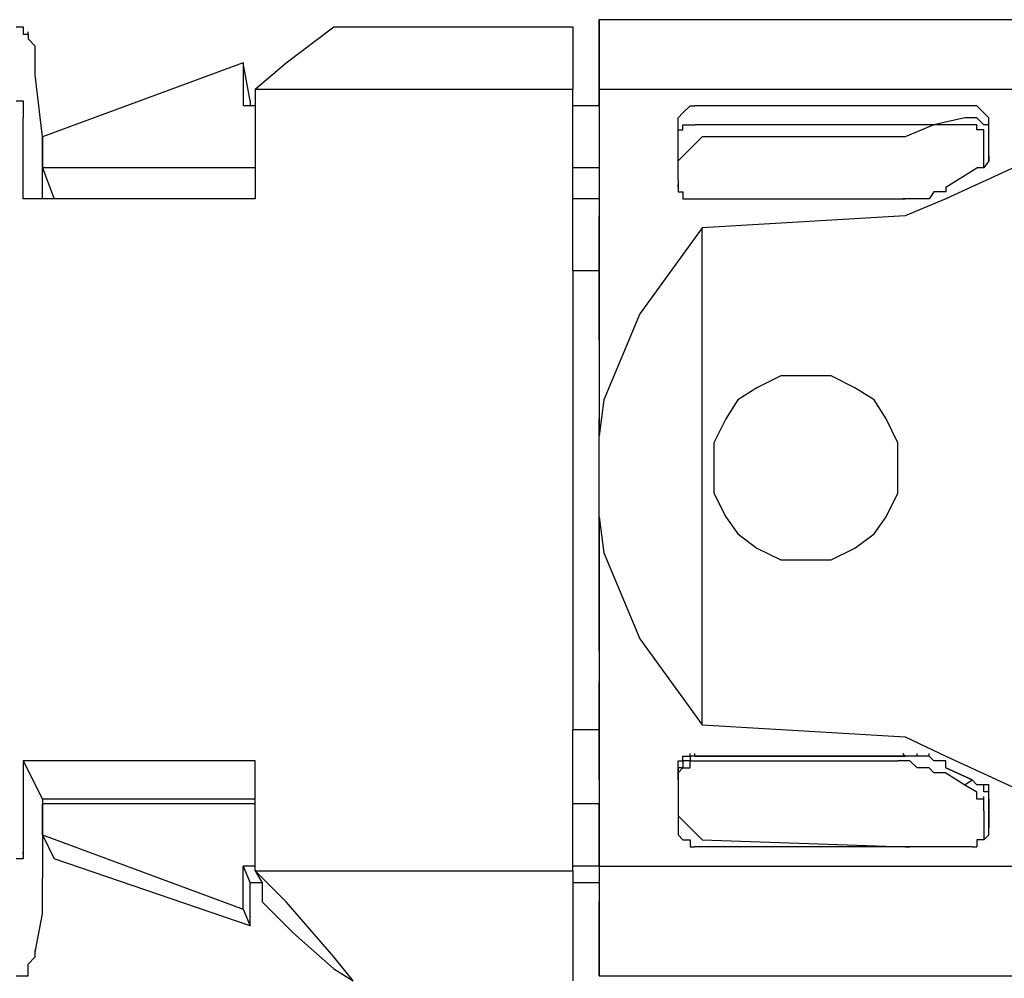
# Model space of a CAD drawing. Header units: millimetres. Extents: x 1114507 to 93926427, y 174473 to 817039.
# Tile 441 of 483: x 2220054 to 2221118, y 764902 to 765939. Entities that reach past the tile are written whole.
import ezdxf

# ---------------------------------------------------------------- set-up
doc = ezdxf.new("R2010")
doc.units = ezdxf.units.MM
doc.styles.add('Суннат', font='ariali.ttf', dxfattribs={"height": 250})

msp = doc.modelspace()

# ---------------------------------------------------------------- linework, layer by layer
at = {"color": 7, "linetype": 'Continuous', "lineweight": -2, "elevation": -2718483}
for points in [[(2220680.4, 765938.6), (2221308.3, 765938.6), (2221308.3, 765938.6)], [(2220680.4, 765938.6), (2220680.4, 765930.8), (2220680.4, 765930.8)], [(2220680.4, 765905), (2220680.4, 765938.6), (2220680.4, 765938.6)], [(2220049.9, 765930.8), (2220057.6, 765930.8), (2220057.6, 765930.8)], [(2220057.6, 765930.8), (2220057.6, 765923.1), (2220057.6, 765923.1)], [(2220062.8, 765923.1), (2220062.8, 765925.6), (2220062.8, 765925.6)], [(2220341.9, 765892), (2220393.5, 765930.8), (2220393.5, 765930.8)], [(2220393.5, 765930.8), (2220414.2, 765930.8), (2220414.2, 765930.8)], [(2220414.2, 765930.8), (2220651.9, 765930.8), (2220651.9, 765930.8)], [(2220651.9, 765930.8), (2220651.9, 765892), (2220651.9, 765892)], [(2220680.4, 765930.8), (2220680.4, 765892), (2220680.4, 765892)], [(2220057.6, 765923.1), (2220062.8, 765923.1), (2220062.8, 765923.1)], [(2220062.8, 765923.1), (2220062.8, 765917.9), (2220062.8, 765917.9)], [(2220062.8, 765917.9), (2220070.5, 765910.1), (2220070.5, 765910.1)], [(2220070.5, 765879.1), (2220070.5, 765910.1), (2220070.5, 765910.1)], [(2220680.4, 765845.5), (2220680.4, 765905), (2220680.4, 765905)], [(2220295.4, 765892), (2220078.3, 765811.9), (2220078.3, 765811.9)], [(2220295.4, 765892), (2220295.4, 765845.5), (2220295.4, 765845.5)], [(2220303.1, 765850.7), (2220295.4, 765892), (2220295.4, 765892)], [(2220308.3, 765863.6), (2220341.9, 765892), (2220341.9, 765892)], [(2220651.9, 765892), (2220651.9, 765863.6), (2220651.9, 765863.6)], [(2220680.4, 765892), (2220680.4, 765863.6), (2220680.4, 765863.6)], [(2220078.3, 765811.9), (2220070.5, 765879.1), (2220070.5, 765879.1)], [(2220308.3, 765863.6), (2220651.9, 765863.6), (2220651.9, 765863.6)], [(2220308.3, 765863.6), (2220308.3, 765845.5), (2220308.3, 765845.5)], [(2220651.9, 765845.5), (2220651.9, 765863.6), (2220651.9, 765863.6)], [(2220680.4, 765863.6), (2220680.4, 765488.9), (2220680.4, 765488.9)], [(2220680.4, 765863.6), (2221313.5, 765863.6), (2221313.5, 765863.6)], [(2221313.5, 765863.6), (2221055.1, 765744.8), (2221055.1, 765744.8)], [(2220049.9, 765850.7), (2220057.6, 765850.7), (2220057.6, 765850.7)], [(2220057.6, 765850.7), (2220057.6, 765845.5), (2220057.6, 765845.5)], [(2220303.1, 765850.7), (2220303.1, 765845.5), (2220303.1, 765845.5)], [(2220057.6, 765845.5), (2220057.6, 765837.8), (2220057.6, 765837.8)], [(2220303.1, 765845.5), (2220295.4, 765845.5), (2220295.4, 765845.5)], [(2220308.3, 765845.5), (2220303.1, 765845.5), (2220303.1, 765845.5)], [(2220308.3, 765845.5), (2220308.3, 765778.3), (2220308.3, 765778.3)], [(2220680.4, 765845.5), (2220651.9, 765845.5), (2220651.9, 765845.5)], [(2220651.9, 765778.3), (2220651.9, 765845.5), (2220651.9, 765845.5)], [(2220680.4, 765845.5), (2220677.8, 765845.5), (2220677.8, 765845.5)], [(2220680.4, 765845.5), (2220680.4, 765778.3), (2220680.4, 765778.3)], [(2220770.8, 765837.8), (2220778.6, 765845.5), (2220778.6, 765845.5)], [(2220778.6, 765845.5), (2220783.7, 765845.5), (2220783.7, 765845.5)], [(2221083.5, 765845.5), (2220783.7, 765845.5), (2220783.7, 765845.5)], [(2221088.6, 765845.5), (2221083.5, 765845.5), (2221083.5, 765845.5)], [(2221096.4, 765837.8), (2221088.6, 765845.5), (2221088.6, 765845.5)], [(2220057.6, 765837.8), (2220057.6, 765832.6), (2220057.6, 765832.6)], [(2220057.6, 765744.8), (2220057.6, 765832.6), (2220057.6, 765832.6)], [(2220765.6, 765832.6), (2220770.8, 765837.8), (2220770.8, 765837.8)], [(2220765.6, 765824.9), (2220765.6, 765832.6), (2220765.6, 765832.6)], [(2221075.7, 765832.6), (2221042.1, 765824.9), (2221042.1, 765824.9)], [(2221083.5, 765832.6), (2221075.7, 765832.6), (2221075.7, 765832.6)], [(2221088.6, 765832.6), (2221083.5, 765832.6), (2221083.5, 765832.6)], [(2221096.4, 765824.9), (2221088.6, 765832.6), (2221088.6, 765832.6)], [(2221101.6, 765832.6), (2221096.4, 765837.8), (2221096.4, 765837.8)], [(2221101.6, 765824.9), (2221101.6, 765832.6), (2221101.6, 765832.6)], [(2220765.6, 765811.9), (2220765.6, 765824.9), (2220765.6, 765824.9)], [(2220765.6, 765819.7), (2220770.8, 765819.7), (2220770.8, 765819.7)], [(2220765.6, 765811.9), (2220765.6, 765819.7), (2220765.6, 765819.7)], [(2220770.8, 765819.7), (2220770.8, 765824.9), (2220770.8, 765824.9)], [(2220770.8, 765824.9), (2220778.6, 765824.9), (2220778.6, 765824.9)], [(2220778.6, 765824.9), (2220783.7, 765824.9), (2220783.7, 765824.9)], [(2221042.1, 765824.9), (2220783.7, 765824.9), (2220783.7, 765824.9)], [(2221042.1, 765824.9), (2221011.1, 765811.9), (2221011.1, 765811.9)], [(2221075.7, 765824.9), (2221042.1, 765824.9), (2221042.1, 765824.9)], [(2221083.5, 765824.9), (2221075.7, 765824.9), (2221075.7, 765824.9)], [(2221088.6, 765824.9), (2221083.5, 765824.9), (2221083.5, 765824.9)], [(2221088.6, 765819.7), (2221088.6, 765824.9), (2221088.6, 765824.9)], [(2221096.4, 765819.7), (2221088.6, 765819.7), (2221088.6, 765819.7)], [(2221101.6, 765824.9), (2221096.4, 765824.9), (2221096.4, 765824.9)], [(2221096.4, 765811.9), (2221096.4, 765819.7), (2221096.4, 765819.7)], [(2221101.6, 765819.7), (2221101.6, 765824.9), (2221101.6, 765824.9)], [(2221101.6, 765804.2), (2221101.6, 765824.9), (2221101.6, 765824.9)], [(2221101.6, 765804.2), (2221101.6, 765819.7), (2221101.6, 765819.7)], [(2220078.3, 765811.9), (2220078.3, 765778.3), (2220078.3, 765778.3)], [(2220078.3, 765773.2), (2220078.3, 765811.9), (2220078.3, 765811.9)], [(2220791.5, 765811.9), (2220765.6, 765786.1), (2220765.6, 765786.1)], [(2220765.6, 765786.1), (2220765.6, 765811.9), (2220765.6, 765811.9)], [(2221011.1, 765811.9), (2220791.5, 765811.9), (2220791.5, 765811.9)], [(2221096.4, 765804.2), (2221096.4, 765811.9), (2221096.4, 765811.9)], [(2221096.4, 765804.2), (2221096.4, 765806.8), (2221096.4, 765806.8)], [(2221096.4, 765778.3), (2221096.4, 765804.2), (2221096.4, 765804.2)], [(2221101.6, 765804.2), (2221101.6, 765806.8), (2221101.6, 765806.8)], [(2221101.6, 765791.3), (2221101.6, 765804.2), (2221101.6, 765804.2)], [(2221101.6, 765791.3), (2221101.6, 765804.2), (2221101.6, 765804.2)], [(2220765.6, 765765.4), (2220765.6, 765786.1), (2220765.6, 765786.1)], [(2221101.6, 765786.1), (2221096.4, 765778.3), (2221096.4, 765778.3)], [(2221101.6, 765786.1), (2221101.6, 765791.3), (2221101.6, 765791.3)], [(2221101.6, 765791.3), (2221101.6, 765786.1), (2221101.6, 765786.1)], [(2220078.3, 765778.3), (2220091.2, 765744.8), (2220091.2, 765744.8)], [(2220308.3, 765778.3), (2220078.3, 765778.3), (2220078.3, 765778.3)], [(2220308.3, 765778.3), (2220308.3, 765744.8), (2220308.3, 765744.8)], [(2220680.4, 765778.3), (2220651.9, 765778.3), (2220651.9, 765778.3)], [(2220651.9, 765744.8), (2220651.9, 765778.3), (2220651.9, 765778.3)], [(2220680.4, 765778.3), (2220680.4, 765744.8), (2220680.4, 765744.8)], [(2221055.1, 765757.7), (2221088.6, 765778.3), (2221088.6, 765778.3)], [(2221096.4, 765778.3), (2221088.6, 765778.3), (2221088.6, 765778.3)], [(2220078.3, 765744.8), (2220078.3, 765773.2), (2220078.3, 765773.2)], [(2220765.6, 765765.4), (2220765.6, 765757.7), (2220765.6, 765757.7)], [(2220765.6, 765757.7), (2220765.6, 765760.3), (2220765.6, 765760.3)], [(2220765.6, 765757.7), (2220765.6, 765752.5), (2220765.6, 765752.5)], [(2221055.1, 765757.7), (2221055.1, 765752.5), (2221055.1, 765752.5)], [(2220078.3, 765744.8), (2220057.6, 765744.8), (2220057.6, 765744.8)], [(2220091.2, 765744.8), (2220078.3, 765744.8), (2220078.3, 765744.8)], [(2220308.3, 765744.8), (2220091.2, 765744.8), (2220091.2, 765744.8)], [(2220680.4, 765744.8), (2220651.9, 765744.8), (2220651.9, 765744.8)], [(2220651.9, 765667.2), (2220651.9, 765744.8), (2220651.9, 765744.8)], [(2220680.4, 765744.8), (2220677.8, 765744.8), (2220677.8, 765744.8)], [(2220680.4, 765744.8), (2220680.4, 765667.2), (2220680.4, 765667.2)], [(2220765.6, 765752.5), (2220770.8, 765752.5), (2220770.8, 765752.5)], [(2220770.8, 765752.5), (2220770.8, 765744.8), (2220770.8, 765744.8)], [(2220770.8, 765744.8), (2220778.6, 765744.8), (2220778.6, 765744.8)], [(2220778.6, 765744.8), (2220783.7, 765744.8), (2220783.7, 765744.8)], [(2220783.7, 765744.8), (2221011.1, 765744.8), (2221011.1, 765744.8)], [(2221011.1, 765744.8), (2221008.5, 765744.8), (2221008.5, 765744.8)], [(2221016.3, 765744.8), (2221011.1, 765744.8), (2221011.1, 765744.8)], [(2221055.1, 765744.8), (2221011.1, 765726.7), (2221011.1, 765726.7)], [(2221024, 765744.8), (2221016.3, 765744.8), (2221016.3, 765744.8)], [(2221029.2, 765744.8), (2221024, 765744.8), (2221024, 765744.8)], [(2221037, 765744.8), (2221029.2, 765744.8), (2221029.2, 765744.8)], [(2221042.1, 765752.5), (2221037, 765744.8), (2221037, 765744.8)], [(2221049.9, 765752.5), (2221042.1, 765752.5), (2221042.1, 765752.5)], [(2221055.1, 765752.5), (2221049.9, 765752.5), (2221049.9, 765752.5)], [(2220680.4, 765726.7), (2220680.4, 765706), (2220680.4, 765706)], [(2220680.4, 765718.9), (2220680.4, 765726.7), (2220680.4, 765726.7)], [(2221011.1, 765726.7), (2220791.5, 765713.7), (2220791.5, 765713.7)], [(2220680.4, 765698.2), (2220680.4, 765718.9), (2220680.4, 765718.9)], [(2220791.5, 765713.7), (2220724.3, 765620.7), (2220724.3, 765620.7)], [(2220791.5, 765654.3), (2220791.5, 765713.7), (2220791.5, 765713.7)], [(2220680.4, 765706), (2220680.4, 765667.2), (2220680.4, 765667.2)], [(2220680.4, 765654.3), (2220680.4, 765698.2), (2220680.4, 765698.2)], [(2220680.4, 765667.2), (2220651.9, 765667.2), (2220651.9, 765667.2)], [(2220651.9, 765667.2), (2220651.9, 765171.1), (2220651.9, 765171.1)], [(2220680.4, 765667.2), (2220677.8, 765667.2), (2220677.8, 765667.2)], [(2220680.4, 765667.2), (2220677.8, 765667.2), (2220677.8, 765667.2)], [(2220680.4, 765667.2), (2220677.8, 765667.2), (2220677.8, 765667.2)], [(2220680.4, 765667.2), (2220680.4, 765646.6), (2220680.4, 765646.6)], [(2220680.4, 765592.3), (2220680.4, 765654.3), (2220680.4, 765654.3)], [(2220791.5, 765561.3), (2220791.5, 765654.3), (2220791.5, 765654.3)], [(2220680.4, 765646.6), (2220680.4, 765613), (2220680.4, 765613)], [(2220724.3, 765620.7), (2220685.5, 765527.7), (2220685.5, 765527.7)], [(2220680.4, 765613), (2220680.4, 765566.5), (2220680.4, 765566.5)], [(2220680.4, 765592.3), (2220680.4, 765488.9), (2220680.4, 765488.9)], [(2220680.4, 765566.5), (2220680.4, 765507), (2220680.4, 765507)], [(2220791.5, 765455.3), (2220791.5, 765561.3), (2220791.5, 765561.3)], [(2220876.8, 765553.5), (2220850.9, 765540.6), (2220850.9, 765540.6)], [(2220905.2, 765553.5), (2220876.8, 765553.5), (2220876.8, 765553.5)], [(2220931, 765553.5), (2220905.2, 765553.5), (2220905.2, 765553.5)], [(2220956.9, 765540.6), (2220931, 765553.5), (2220931, 765553.5)], [(2220850.9, 765540.6), (2220830.2, 765527.7), (2220830.2, 765527.7)], [(2220977.5, 765527.7), (2220956.9, 765540.6), (2220956.9, 765540.6)], [(2220685.5, 765527.7), (2220680.4, 765488.9), (2220680.4, 765488.9)], [(2220830.2, 765527.7), (2220817.3, 765507), (2220817.3, 765507)], [(2220990.5, 765507), (2220977.5, 765527.7), (2220977.5, 765527.7)], [(2220680.4, 765375.2), (2220680.4, 765507), (2220680.4, 765507)], [(2220817.3, 765507), (2220804.4, 765481.2), (2220804.4, 765481.2)], [(2221003.4, 765481.2), (2220990.5, 765507), (2220990.5, 765507)], [(2220680.4, 765401.1), (2220680.4, 765488.9), (2220680.4, 765488.9)], [(2220804.4, 765481.2), (2220804.4, 765455.3), (2220804.4, 765455.3)], [(2221003.4, 765455.3), (2221003.4, 765481.2), (2221003.4, 765481.2)], [(2220791.5, 765349.4), (2220791.5, 765455.3), (2220791.5, 765455.3)], [(2220804.4, 765455.3), (2220804.4, 765426.9), (2220804.4, 765426.9)], [(2221003.4, 765426.9), (2221003.4, 765455.3), (2221003.4, 765455.3)], [(2220804.4, 765426.9), (2220817.3, 765401.1), (2220817.3, 765401.1)], [(2220990.5, 765401.1), (2221003.4, 765426.9), (2221003.4, 765426.9)], [(2221003.4, 765426.9), (2221003.4, 765429.5), (2221003.4, 765429.5)], [(2220680.4, 765401.1), (2220685.5, 765362.3), (2220685.5, 765362.3)], [(2220680.4, 765401.1), (2220680.4, 765023.8), (2220680.4, 765023.8)], [(2220680.4, 765362.3), (2220680.4, 765401.1), (2220680.4, 765401.1)], [(2220817.3, 765401.1), (2220830.2, 765383), (2220830.2, 765383)], [(2220977.5, 765383), (2220990.5, 765401.1), (2220990.5, 765401.1)], [(2220830.2, 765383), (2220850.9, 765367.5), (2220850.9, 765367.5)], [(2220956.9, 765367.5), (2220977.5, 765383), (2220977.5, 765383)], [(2220680.4, 765256.4), (2220680.4, 765375.2), (2220680.4, 765375.2)], [(2220680.4, 765362.3), (2220680.4, 765222.8), (2220680.4, 765222.8)], [(2220685.5, 765362.3), (2220724.3, 765269.3), (2220724.3, 765269.3)], [(2220850.9, 765367.5), (2220876.8, 765354.6), (2220876.8, 765354.6)], [(2220931, 765354.6), (2220956.9, 765367.5), (2220956.9, 765367.5)], [(2220876.8, 765354.6), (2220905.2, 765354.6), (2220905.2, 765354.6)], [(2220905.2, 765354.6), (2220931, 765354.6), (2220931, 765354.6)], [(2220791.5, 765243.5), (2220791.5, 765349.4), (2220791.5, 765349.4)], [(2220724.3, 765269.3), (2220791.5, 765176.3), (2220791.5, 765176.3)], [(2220680.4, 765256.4), (2220680.4, 765209.9), (2220680.4, 765209.9)], [(2220791.5, 765176.3), (2220791.5, 765243.5), (2220791.5, 765243.5)], [(2220680.4, 765171.1), (2220680.4, 765222.8), (2220680.4, 765222.8)], [(2220680.4, 765209.9), (2220680.4, 765184), (2220680.4, 765184)], [(2220680.4, 765184), (2220680.4, 765171.1), (2220680.4, 765171.1)], [(2220680.4, 765171.1), (2220651.9, 765171.1), (2220651.9, 765171.1)], [(2220651.9, 765091), (2220651.9, 765171.1), (2220651.9, 765171.1)], [(2220680.4, 765171.1), (2220677.8, 765171.1), (2220677.8, 765171.1)], [(2220680.4, 765171.1), (2220677.8, 765171.1), (2220677.8, 765171.1)], [(2220680.4, 765171.1), (2220680.4, 765091), (2220680.4, 765091)], [(2220680.4, 765129.8), (2220680.4, 765171.1), (2220680.4, 765171.1)], [(2220680.4, 765171.1), (2220680.4, 765142.7), (2220680.4, 765142.7)], [(2220791.5, 765176.3), (2221011.1, 765163.4), (2221011.1, 765163.4)], [(2221011.1, 765163.4), (2221055.1, 765142.7), (2221055.1, 765142.7)], [(2220057.6, 765137.5), (2220057.6, 765052.2), (2220057.6, 765052.2)], [(2220057.6, 765137.5), (2220078.3, 765096.2), (2220078.3, 765096.2)], [(2220308.3, 765137.5), (2220057.6, 765137.5), (2220057.6, 765137.5)], [(2220308.3, 765096.2), (2220308.3, 765137.5), (2220308.3, 765137.5)], [(2220680.4, 765142.7), (2220680.4, 765124.6), (2220680.4, 765124.6)], [(2220765.6, 765129.8), (2220765.6, 765137.5), (2220765.6, 765137.5)], [(2220765.6, 765137.5), (2220770.8, 765137.5), (2220770.8, 765137.5)], [(2220770.8, 765137.5), (2220770.8, 765142.7), (2220770.8, 765142.7)], [(2220770.8, 765142.7), (2220778.6, 765142.7), (2220778.6, 765142.7)], [(2220778.6, 765137.5), (2220770.8, 765137.5), (2220770.8, 765137.5)], [(2220770.8, 765137.5), (2220770.8, 765129.8), (2220770.8, 765129.8)], [(2220778.6, 765142.7), (2220778.6, 765145.3), (2220778.6, 765145.3)], [(2220778.6, 765142.7), (2220778.6, 765145.3), (2220778.6, 765145.3)], [(2220778.6, 765142.7), (2220778.6, 765145.3), (2220778.6, 765145.3)], [(2220778.6, 765142.7), (2220778.6, 765137.5), (2220778.6, 765137.5)], [(2220783.7, 765142.7), (2220778.6, 765142.7), (2220778.6, 765142.7)], [(2220783.7, 765142.7), (2220778.6, 765142.7), (2220778.6, 765142.7)], [(2220778.6, 765129.8), (2220778.6, 765137.5), (2220778.6, 765137.5)], [(2220778.6, 765137.5), (2220783.7, 765137.5), (2220783.7, 765137.5)], [(2220783.7, 765142.7), (2220783.7, 765145.3), (2220783.7, 765145.3)], [(2220783.7, 765142.7), (2220783.7, 765145.3), (2220783.7, 765145.3)], [(2220791.5, 765142.7), (2220783.7, 765142.7), (2220783.7, 765142.7)], [(2220783.7, 765142.7), (2221011.1, 765142.7), (2221011.1, 765142.7)], [(2220783.7, 765137.5), (2221003.4, 765137.5), (2221003.4, 765137.5)], [(2221011.1, 765142.7), (2220791.5, 765142.7), (2220791.5, 765142.7)], [(2221011.1, 765137.5), (2221003.4, 765137.5), (2221003.4, 765137.5)], [(2221011.1, 765142.7), (2221008.5, 765145.3), (2221008.5, 765145.3)], [(2221011.1, 765142.7), (2221008.5, 765145.3), (2221008.5, 765145.3)], [(2221011.1, 765142.7), (2221008.5, 765145.3), (2221008.5, 765145.3)], [(2221011.1, 765137.5), (2221008.5, 765137.5), (2221008.5, 765137.5)], [(2221016.3, 765142.7), (2221011.1, 765142.7), (2221011.1, 765142.7)], [(2221016.3, 765142.7), (2221011.1, 765142.7), (2221011.1, 765142.7)], [(2221016.3, 765137.5), (2221011.1, 765137.5), (2221011.1, 765137.5)], [(2221024, 765142.7), (2221016.3, 765142.7), (2221016.3, 765142.7)], [(2221024, 765142.7), (2221016.3, 765142.7), (2221016.3, 765142.7)], [(2221024, 765129.8), (2221016.3, 765137.5), (2221016.3, 765137.5)], [(2221024, 765142.7), (2221024, 765145.3), (2221024, 765145.3)], [(2221024, 765142.7), (2221024, 765145.3), (2221024, 765145.3)], [(2221029.2, 765142.7), (2221024, 765142.7), (2221024, 765142.7)], [(2221029.2, 765142.7), (2221024, 765142.7), (2221024, 765142.7)], [(2221037, 765142.7), (2221029.2, 765142.7), (2221029.2, 765142.7)], [(2221037, 765142.7), (2221029.2, 765142.7), (2221029.2, 765142.7)], [(2221037, 765142.7), (2221037, 765145.3), (2221037, 765145.3)], [(2221037, 765142.7), (2221037, 765145.3), (2221037, 765145.3)], [(2221042.1, 765137.5), (2221037, 765142.7), (2221037, 765142.7)], [(2221042.1, 765137.5), (2221037, 765142.7), (2221037, 765142.7)], [(2221049.9, 765137.5), (2221042.1, 765137.5), (2221042.1, 765137.5)], [(2221049.9, 765137.5), (2221042.1, 765137.5), (2221042.1, 765137.5)], [(2221055.1, 765137.5), (2221049.9, 765137.5), (2221049.9, 765137.5)], [(2221055.1, 765137.5), (2221049.9, 765137.5), (2221049.9, 765137.5)], [(2221055.1, 765142.7), (2221313.5, 765023.8), (2221313.5, 765023.8)], [(2221055.1, 765129.8), (2221055.1, 765137.5), (2221055.1, 765137.5)], [(2221055.1, 765129.8), (2221055.1, 765137.5), (2221055.1, 765137.5)], [(2220680.4, 765116.8), (2220680.4, 765129.8), (2220680.4, 765129.8)], [(2220765.6, 765124.6), (2220770.8, 765129.8), (2220770.8, 765129.8)], [(2220765.6, 765129.8), (2220765.6, 765124.6), (2220765.6, 765124.6)], [(2220770.8, 765129.8), (2220765.6, 765129.8), (2220765.6, 765129.8)], [(2220765.6, 765124.6), (2220765.6, 765129.8), (2220765.6, 765129.8)], [(2220770.8, 765129.8), (2220778.6, 765129.8), (2220778.6, 765129.8)], [(2221029.2, 765129.8), (2221024, 765129.8), (2221024, 765129.8)], [(2221037, 765129.8), (2221029.2, 765129.8), (2221029.2, 765129.8)], [(2221042.1, 765124.6), (2221037, 765129.8), (2221037, 765129.8)], [(2221083.5, 765116.8), (2221055.1, 765129.8), (2221055.1, 765129.8)], [(2221055.1, 765129.8), (2221083.5, 765116.8), (2221083.5, 765116.8)], [(2220680.4, 765124.6), (2220680.4, 765116.8), (2220680.4, 765116.8)], [(2220765.6, 765116.8), (2220765.6, 765124.6), (2220765.6, 765124.6)], [(2220765.6, 765124.6), (2220765.6, 765116.8), (2220765.6, 765116.8)], [(2220765.6, 765116.8), (2220765.6, 765078.1), (2220765.6, 765078.1)], [(2221049.9, 765124.6), (2221042.1, 765124.6), (2221042.1, 765124.6)], [(2221055.1, 765124.6), (2221049.9, 765124.6), (2221049.9, 765124.6)], [(2221055.1, 765124.6), (2221075.7, 765111.7), (2221075.7, 765111.7)], [(2221075.7, 765111.7), (2221083.5, 765116.8), (2221083.5, 765116.8)], [(2221083.5, 765116.8), (2221088.6, 765111.7), (2221088.6, 765111.7)], [(2221088.6, 765111.7), (2221083.5, 765116.8), (2221083.5, 765116.8)], [(2221075.7, 765111.7), (2221088.6, 765103.9), (2221088.6, 765103.9)], [(2221096.4, 765111.7), (2221088.6, 765111.7), (2221088.6, 765111.7)], [(2221096.4, 765111.7), (2221088.6, 765111.7), (2221088.6, 765111.7)], [(2221101.6, 765111.7), (2221096.4, 765111.7), (2221096.4, 765111.7)], [(2221096.4, 765103.9), (2221096.4, 765111.7), (2221096.4, 765111.7)], [(2221101.6, 765103.9), (2221101.6, 765111.7), (2221101.6, 765111.7)], [(2220078.3, 765096.2), (2220078.3, 765010.9), (2220078.3, 765010.9)], [(2220308.3, 765096.2), (2220078.3, 765096.2), (2220078.3, 765096.2)], [(2220308.3, 765091), (2220308.3, 765096.2), (2220308.3, 765096.2)], [(2221088.6, 765096.2), (2221088.6, 765103.9), (2221088.6, 765103.9)], [(2221096.4, 765096.2), (2221088.6, 765096.2), (2221088.6, 765096.2)], [(2221101.6, 765103.9), (2221096.4, 765103.9), (2221096.4, 765103.9)], [(2221096.4, 765096.2), (2221096.4, 765098.8), (2221096.4, 765098.8)], [(2221096.4, 765096.2), (2221096.4, 765098.8), (2221096.4, 765098.8)], [(2221096.4, 765096.2), (2221096.4, 765098.8), (2221096.4, 765098.8)], [(2221096.4, 765091), (2221096.4, 765096.2), (2221096.4, 765096.2)], [(2221101.6, 765096.2), (2221101.6, 765103.9), (2221101.6, 765103.9)], [(2221101.6, 765096.2), (2221101.6, 765103.9), (2221101.6, 765103.9)], [(2221101.6, 765096.2), (2221101.6, 765098.8), (2221101.6, 765098.8)], [(2221101.6, 765096.2), (2221101.6, 765098.8), (2221101.6, 765098.8)], [(2221101.6, 765096.2), (2221101.6, 765098.8), (2221101.6, 765098.8)], [(2221101.6, 765096.2), (2221101.6, 765098.8), (2221101.6, 765098.8)], [(2221101.6, 765091), (2221101.6, 765096.2), (2221101.6, 765096.2)], [(2221101.6, 765096.2), (2221101.6, 765070.3), (2221101.6, 765070.3)], [(2220078.3, 765057.4), (2220078.3, 765091), (2220078.3, 765091)], [(2220308.3, 765091), (2220078.3, 765091), (2220078.3, 765091)], [(2220308.3, 765023.8), (2220308.3, 765091), (2220308.3, 765091)], [(2220680.4, 765091), (2220651.9, 765091), (2220651.9, 765091)], [(2220651.9, 765023.8), (2220651.9, 765091), (2220651.9, 765091)], [(2220680.4, 765091), (2220677.8, 765091), (2220677.8, 765091)], [(2220680.4, 765023.8), (2220680.4, 765091), (2220680.4, 765091)], [(2221096.4, 765083.3), (2221096.4, 765091), (2221096.4, 765091)], [(2221101.6, 765070.3), (2221101.6, 765091), (2221101.6, 765091)], [(2220765.6, 765078.1), (2220791.5, 765052.2), (2220791.5, 765052.2)], [(2220765.6, 765078.1), (2220765.6, 765065.2), (2220765.6, 765065.2)], [(2221096.4, 765083.3), (2221096.4, 765057.4), (2221096.4, 765057.4)], [(2220765.6, 765065.2), (2220765.6, 765057.4), (2220765.6, 765057.4)], [(2221101.6, 765065.2), (2221101.6, 765070.3), (2221101.6, 765070.3)], [(2221101.6, 765070.3), (2221101.6, 765065.2), (2221101.6, 765065.2)], [(2221101.6, 765057.4), (2221101.6, 765065.2), (2221101.6, 765065.2)], [(2221101.6, 765057.4), (2221101.6, 765065.2), (2221101.6, 765065.2)], [(2220057.6, 765052.2), (2220057.6, 765044.5), (2220057.6, 765044.5)], [(2220078.3, 765057.4), (2220295.4, 764977.3), (2220295.4, 764977.3)], [(2220078.3, 765057.4), (2220091.2, 765031.6), (2220091.2, 765031.6)], [(2220765.6, 765057.4), (2220770.8, 765052.2), (2220770.8, 765052.2)], [(2220770.8, 765052.2), (2220778.6, 765052.2), (2220778.6, 765052.2)], [(2220778.6, 765052.2), (2220778.6, 765044.5), (2220778.6, 765044.5)], [(2220791.5, 765052.2), (2221011.1, 765044.5), (2221011.1, 765044.5)], [(2221096.4, 765052.2), (2221088.6, 765052.2), (2221088.6, 765052.2)], [(2221088.6, 765052.2), (2221088.6, 765044.5), (2221088.6, 765044.5)], [(2221096.4, 765057.4), (2221096.4, 765052.2), (2221096.4, 765052.2)], [(2221101.6, 765057.4), (2221096.4, 765052.2), (2221096.4, 765052.2)], [(2220057.6, 765044.5), (2220057.6, 765036.7), (2220057.6, 765036.7)], [(2220778.6, 765044.5), (2220783.7, 765044.5), (2220783.7, 765044.5)], [(2221016.3, 765044.5), (2220783.7, 765044.5), (2220783.7, 765044.5)], [(2221011.1, 765044.5), (2221016.3, 765044.5), (2221016.3, 765044.5)], [(2221083.5, 765044.5), (2221016.3, 765044.5), (2221016.3, 765044.5)], [(2221083.5, 765044.5), (2221088.6, 765044.5), (2221088.6, 765044.5)], [(2220057.6, 765031.6), (2220049.9, 765031.6), (2220049.9, 765031.6)], [(2220057.6, 765036.7), (2220057.6, 765039.3), (2220057.6, 765039.3)], [(2220057.6, 765036.7), (2220057.6, 765031.6), (2220057.6, 765031.6)], [(2220303.1, 764959.2), (2220091.2, 765031.6), (2220091.2, 765031.6)], [(2220295.4, 765023.8), (2220303.1, 765005.7), (2220303.1, 765005.7)], [(2220295.4, 764977.3), (2220295.4, 765023.8), (2220295.4, 765023.8)], [(2220308.3, 765023.8), (2220295.4, 765023.8), (2220295.4, 765023.8)], [(2220308.3, 765018.7), (2220308.3, 765023.8), (2220308.3, 765023.8)], [(2220680.4, 765023.8), (2220651.9, 765023.8), (2220651.9, 765023.8)], [(2220651.9, 765018.7), (2220651.9, 765023.8), (2220651.9, 765023.8)], [(2220680.4, 765023.8), (2220680.4, 764992.8), (2220680.4, 764992.8)], [(2220680.4, 765023.8), (2221313.5, 765023.8), (2221313.5, 765023.8)], [(2220680.4, 765023.8), (2220680.4, 765005.7), (2220680.4, 765005.7)], [(2220078.3, 764977.3), (2220078.3, 765010.9), (2220078.3, 765010.9)], [(2220308.3, 765018.7), (2220651.9, 765018.7), (2220651.9, 765018.7)], [(2220341.9, 764985.1), (2220308.3, 765018.7), (2220308.3, 765018.7)], [(2220308.3, 765018.7), (2220316, 765005.7), (2220316, 765005.7)], [(2220651.9, 765018.7), (2220651.9, 765005.7), (2220651.9, 765005.7)], [(2220303.1, 764959.2), (2220303.1, 765005.7), (2220303.1, 765005.7)], [(2220316, 765005.7), (2220303.1, 765005.7), (2220303.1, 765005.7)], [(2220316, 765005.7), (2220316, 764985.1), (2220316, 764985.1)], [(2220680.4, 765005.7), (2220651.9, 765005.7), (2220651.9, 765005.7)], [(2220651.9, 765005.7), (2220651.9, 764985.1), (2220651.9, 764985.1)], [(2220680.4, 765005.7), (2220677.8, 765005.7), (2220677.8, 765005.7)], [(2220680.4, 765005.7), (2220680.4, 764985.1), (2220680.4, 764985.1)], [(2220680.4, 764992.8), (2220680.4, 764930.8), (2220680.4, 764930.8)], [(2220078.3, 764972.1), (2220078.3, 764977.3), (2220078.3, 764977.3)], [(2220295.4, 764977.3), (2220303.1, 764959.2), (2220303.1, 764959.2)], [(2220316, 764985.1), (2220349.6, 764951.5), (2220349.6, 764951.5)], [(2220393.5, 764925.6), (2220341.9, 764985.1), (2220341.9, 764985.1)], [(2220651.9, 764985.1), (2220651.9, 764925.6), (2220651.9, 764925.6)], [(2220680.4, 764959.2), (2220680.4, 764985.1), (2220680.4, 764985.1)], [(2220070.5, 764930.8), (2220078.3, 764972.1), (2220078.3, 764972.1)], [(2220680.4, 764912.7), (2220680.4, 764959.2), (2220680.4, 764959.2)], [(2220349.6, 764951.5), (2220393.5, 764912.7), (2220393.5, 764912.7)], [(2220062.8, 764917.9), (2220070.5, 764925.6), (2220070.5, 764925.6)], [(2220070.5, 764930.8), (2220070.5, 764933.4), (2220070.5, 764933.4)], [(2220070.5, 764925.6), (2220070.5, 764930.8), (2220070.5, 764930.8)], [(2220414.2, 764899.8), (2220393.5, 764925.6), (2220393.5, 764925.6)], [(2220651.9, 764925.6), (2220651.9, 764899.8), (2220651.9, 764899.8)], [(2220680.4, 764930.8), (2220680.4, 764905), (2220680.4, 764905)], [(2220062.8, 764912.7), (2220062.8, 764917.9), (2220062.8, 764917.9)], [(2220049.9, 764905), (2220057.6, 764905), (2220057.6, 764905)], [(2220057.6, 764905), (2220062.8, 764905), (2220062.8, 764905)], [(2220062.8, 764905), (2220062.8, 764912.7), (2220062.8, 764912.7)], [(2220393.5, 764912.7), (2220414.2, 764899.8), (2220414.2, 764899.8)], [(2220680.4, 764905), (2220680.4, 764912.7), (2220680.4, 764912.7)], [(2220680.4, 764905), (2221308.3, 764905), (2221308.3, 764905)]]:
    msp.add_lwpolyline(points, dxfattribs=at)
for points in [[(2220414.2, 765930.8), (2220414.2, 765930.8)], [(2220651.9, 765930.8), (2220651.9, 765930.8)], [(2220651.9, 765930.8), (2220651.9, 765930.8)], [(2220062.8, 765917.9), (2220062.8, 765917.9)], [(2220070.5, 765910.1), (2220070.5, 765910.1)], [(2220070.5, 765879.1), (2220070.5, 765879.1)], [(2220057.6, 765845.5), (2220057.6, 765845.5)], [(2220778.6, 765845.5), (2220778.6, 765845.5)], [(2220778.6, 765845.5), (2220778.6, 765845.5)], [(2220783.7, 765845.5), (2220783.7, 765845.5)], [(2221083.5, 765845.5), (2221083.5, 765845.5)], [(2221088.6, 765845.5), (2221088.6, 765845.5)], [(2221088.6, 765845.5), (2221088.6, 765845.5)], [(2220057.6, 765837.8), (2220057.6, 765837.8)], [(2220765.6, 765832.6), (2220765.6, 765832.6)], [(2220770.8, 765837.8), (2220770.8, 765837.8)], [(2220770.8, 765837.8), (2220770.8, 765837.8)], [(2221083.5, 765832.6), (2221083.5, 765832.6)], [(2221088.6, 765832.6), (2221088.6, 765832.6)], [(2221088.6, 765832.6), (2221088.6, 765832.6)], [(2221096.4, 765837.8), (2221096.4, 765837.8)], [(2221096.4, 765837.8), (2221096.4, 765837.8)], [(2221101.6, 765832.6), (2221101.6, 765832.6)], [(2220765.6, 765824.9), (2220765.6, 765824.9)], [(2220765.6, 765824.9), (2220765.6, 765824.9)], [(2220765.6, 765819.7), (2220765.6, 765819.7)], [(2220770.8, 765824.9), (2220770.8, 765824.9)], [(2220778.6, 765824.9), (2220778.6, 765824.9)], [(2220783.7, 765824.9), (2220783.7, 765824.9)], [(2221083.5, 765824.9), (2221083.5, 765824.9)], [(2221083.5, 765824.9), (2221083.5, 765824.9)], [(2221088.6, 765824.9), (2221088.6, 765824.9)], [(2221096.4, 765824.9), (2221096.4, 765824.9)], [(2221096.4, 765824.9), (2221096.4, 765824.9)], [(2221096.4, 765819.7), (2221096.4, 765819.7)], [(2221101.6, 765824.9), (2221101.6, 765824.9)], [(2221101.6, 765824.9), (2221101.6, 765824.9)], [(2221101.6, 765824.9), (2221101.6, 765824.9)], [(2221101.6, 765819.7), (2221101.6, 765819.7)], [(2221101.6, 765819.7), (2221101.6, 765819.7)], [(2220765.6, 765811.9), (2220765.6, 765811.9)], [(2221096.4, 765811.9), (2221096.4, 765811.9)], [(2221101.6, 765791.3), (2221101.6, 765791.3)], [(2221101.6, 765791.3), (2221101.6, 765791.3)], [(2221101.6, 765791.3), (2221101.6, 765791.3)], [(2221101.6, 765791.3), (2221101.6, 765791.3)], [(2221101.6, 765786.1), (2221101.6, 765786.1)], [(2221101.6, 765786.1), (2221101.6, 765786.1)], [(2221101.6, 765786.1), (2221101.6, 765786.1)], [(2221101.6, 765786.1), (2221101.6, 765786.1)], [(2221101.6, 765786.1), (2221101.6, 765786.1)], [(2221096.4, 765778.3), (2221096.4, 765778.3)], [(2221096.4, 765778.3), (2221096.4, 765778.3)], [(2221096.4, 765778.3), (2221096.4, 765778.3)], [(2221096.4, 765778.3), (2221096.4, 765778.3)], [(2220765.6, 765765.4), (2220765.6, 765765.4)], [(2220770.8, 765752.5), (2220770.8, 765752.5)], [(2220778.6, 765744.8), (2220778.6, 765744.8)], [(2220778.6, 765744.8), (2220778.6, 765744.8)], [(2220783.7, 765744.8), (2220783.7, 765744.8)], [(2221024, 765744.8), (2221024, 765744.8)], [(2221037, 765744.8), (2221037, 765744.8)], [(2221049.9, 765752.5), (2221049.9, 765752.5)], [(2220804.4, 765455.3), (2220804.4, 765455.3)], [(2220770.8, 765137.5), (2220770.8, 765137.5)], [(2220770.8, 765137.5), (2220770.8, 765137.5)], [(2220783.7, 765137.5), (2220783.7, 765137.5)], [(2221049.9, 765137.5), (2221049.9, 765137.5)], [(2221049.9, 765137.5), (2221049.9, 765137.5)], [(2220765.6, 765129.8), (2220765.6, 765129.8)], [(2220770.8, 765129.8), (2220770.8, 765129.8)], [(2220770.8, 765129.8), (2220770.8, 765129.8)], [(2221024, 765129.8), (2221024, 765129.8)], [(2221037, 765129.8), (2221037, 765129.8)], [(2220765.6, 765124.6), (2220765.6, 765124.6)], [(2220765.6, 765124.6), (2220765.6, 765124.6)], [(2220765.6, 765124.6), (2220765.6, 765124.6)], [(2220765.6, 765124.6), (2220765.6, 765124.6)], [(2220765.6, 765124.6), (2220765.6, 765124.6)], [(2221049.9, 765124.6), (2221049.9, 765124.6)], [(2221083.5, 765116.8), (2221083.5, 765116.8)], [(2221096.4, 765111.7), (2221096.4, 765111.7)], [(2221096.4, 765111.7), (2221096.4, 765111.7)], [(2221096.4, 765111.7), (2221096.4, 765111.7)], [(2221096.4, 765111.7), (2221096.4, 765111.7)], [(2221096.4, 765111.7), (2221096.4, 765111.7)], [(2221096.4, 765111.7), (2221096.4, 765111.7)], [(2221088.6, 765103.9), (2221088.6, 765103.9)], [(2221101.6, 765103.9), (2221101.6, 765103.9)], [(2221101.6, 765103.9), (2221101.6, 765103.9)], [(2221101.6, 765103.9), (2221101.6, 765103.9)], [(2221101.6, 765103.9), (2221101.6, 765103.9)], [(2221101.6, 765103.9), (2221101.6, 765103.9)], [(2221096.4, 765091), (2221096.4, 765091)], [(2221096.4, 765091), (2221096.4, 765091)], [(2221096.4, 765091), (2221096.4, 765091)], [(2221096.4, 765083.3), (2221096.4, 765083.3)], [(2220765.6, 765065.2), (2220765.6, 765065.2)], [(2220765.6, 765065.2), (2220765.6, 765065.2)], [(2221101.6, 765070.3), (2221101.6, 765070.3)], [(2221101.6, 765065.2), (2221101.6, 765065.2)], [(2221101.6, 765065.2), (2221101.6, 765065.2)], [(2220765.6, 765057.4), (2220765.6, 765057.4)], [(2220770.8, 765052.2), (2220770.8, 765052.2)], [(2220770.8, 765052.2), (2220770.8, 765052.2)], [(2221096.4, 765052.2), (2221096.4, 765052.2)], [(2221096.4, 765052.2), (2221096.4, 765052.2)], [(2221096.4, 765052.2), (2221096.4, 765052.2)], [(2221101.6, 765057.4), (2221101.6, 765057.4)], [(2221101.6, 765057.4), (2221101.6, 765057.4)], [(2221101.6, 765057.4), (2221101.6, 765057.4)], [(2221101.6, 765057.4), (2221101.6, 765057.4)], [(2220057.6, 765044.5), (2220057.6, 765044.5)], [(2220778.6, 765044.5), (2220778.6, 765044.5)], [(2220783.7, 765044.5), (2220783.7, 765044.5)], [(2221083.5, 765044.5), (2221083.5, 765044.5)], [(2221088.6, 765044.5), (2221088.6, 765044.5)], [(2220057.6, 764905), (2220057.6, 764905)], [(2220062.8, 764912.7), (2220062.8, 764912.7)]]:
    msp.add_lwpolyline(points, close=True, dxfattribs=at)

# ---------------------------------------------------------------- texts
at = {"color": 0, "insert": (2009132.2, 765254.1), "char_height": 200, "width": 5434.652, "attachment_point": 1, "style": 'Суннат'}
msp.add_mtext('\\pi1694.65184;{\\fISOCPEUR|b0|i0|c204|p34;\\LВвод от солнечных панелей к \\fISOCPEUR|b0|i0|c0|p34;\\P\\pi3194.65184;\\fISOCPEUR|b0|i0|c204|p34;инвертор с крыши }', dxfattribs=at)

doc.saveas('drawing.dxf')
